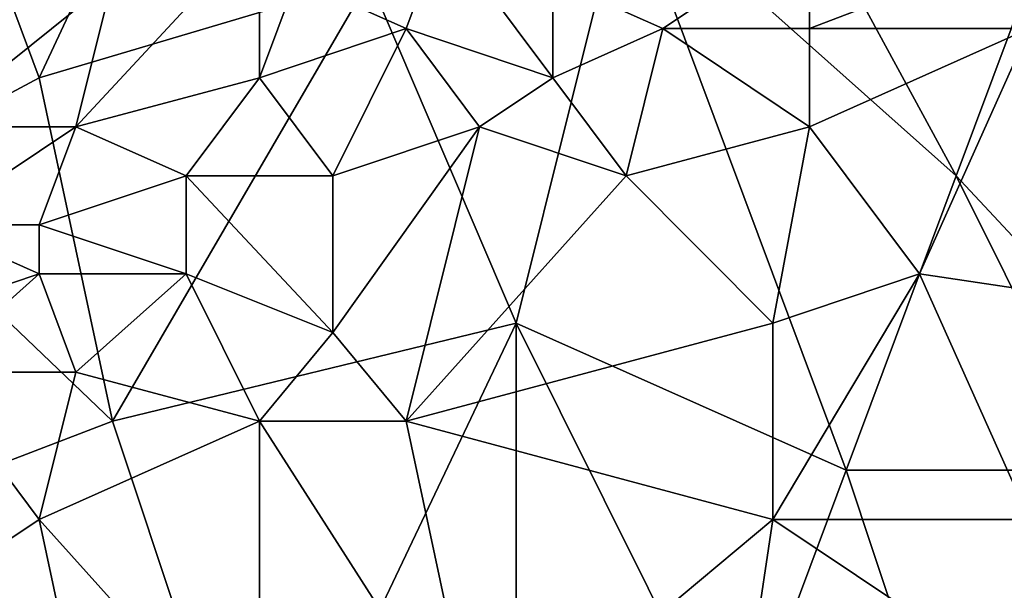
# Model space of a CAD drawing. Extents: x -160 to 10, y -10 to 160.
# Tile 245 of 450: x -0.1302 to -0.0947, y 0.1225 to 0.1431. Entities that reach past the tile are written whole.
import ezdxf

# ---------------------------------------------------------------- set-up
doc = ezdxf.new("R2010")
doc.units = 0

msp = doc.modelspace()

# ---------------------------------------------------------------- linework, layer by layer
for points in [[(-0.185174, 0.170429, 0.584312), (-0.148952, 0.135016, 0.684081), (-0.071389, 0.057435, 0.659767)], [(-0.185174, 0.170429, 0.584312), (-0.071389, 0.057435, 0.659767), (-0.083124, 0.068952, 0.639939)], [(-0.185174, 0.170429, 0.584312), (-0.083124, 0.068952, 0.639939), (-0.085112, 0.070919, 0.637953)], [(-0.185174, 0.170429, 0.584312), (-0.085112, 0.070919, 0.637953), (-0.087059, 0.072845, 0.635977)], [(-0.185174, 0.170429, 0.584312), (-0.087059, 0.072845, 0.635977), (-0.088964, 0.07473, 0.634012)], [(-0.185174, 0.170429, 0.584312), (-0.088964, 0.07473, 0.634012), (-0.090829, 0.076574, 0.63206)], [(-0.185174, 0.170429, 0.584312), (-0.090829, 0.076574, 0.63206), (-0.092655, 0.078379, 0.630117)], [(-0.185174, 0.170429, 0.584312), (-0.092655, 0.078379, 0.630117), (-0.094442, 0.080147, 0.628184)], [(-0.185174, 0.170429, 0.584312), (-0.094442, 0.080147, 0.628184), (-0.096295, 0.081978, 0.626145)], [(-0.1292, 0.11441, 0.58104), (-0.132613, 0.117755, 0.574642), (-0.185174, 0.170429, 0.584312)], [(-0.185174, 0.170429, 0.584312), (-0.096295, 0.081978, 0.626145), (-0.105174, 0.09075, 0.615906)], [(-0.185174, 0.170429, 0.584312), (-0.105174, 0.09075, 0.615906), (-0.111024, 0.096522, 0.608537)], [(-0.125364, 0.110642, 0.587633), (-0.1292, 0.11441, 0.58104), (-0.185174, 0.170429, 0.584312)], [(-0.121075, 0.106425, 0.594416), (-0.125364, 0.110642, 0.587633), (-0.185174, 0.170429, 0.584312)], [(-0.185174, 0.170429, 0.584312), (-0.111024, 0.096522, 0.608537), (-0.116305, 0.101728, 0.601386)], [(-0.116305, 0.101728, 0.601386), (-0.121075, 0.106425, 0.594416), (-0.185174, 0.170429, 0.584312)], [(-0.108311, 0.148046, 0.766607), (-0.096419, 0.137432, 0.765251), (-0.10699, 0.156891, 0.76643)], [(-0.096419, 0.137432, 0.765251), (-0.092454, 0.148046, 0.764719), (-0.10699, 0.156891, 0.76643)], [(-0.129454, 0.14097, 0.768994), (-0.122847, 0.155122, 0.768203), (-0.132097, 0.148046, 0.769243)], [(-0.122847, 0.155122, 0.768203), (-0.129454, 0.14097, 0.768994), (-0.117561, 0.144508, 0.767672)], [(-0.126811, 0.149815, 0.710419), (-0.126811, 0.146277, 0.711194), (-0.134739, 0.142739, 0.710237)], [(-0.126811, 0.149815, 0.710419), (-0.134739, 0.142739, 0.710237), (-0.133418, 0.146277, 0.709826)], [(-0.129454, 0.14097, 0.768994), (-0.132097, 0.148046, 0.769243), (-0.136061, 0.137432, 0.769675)], [(-0.112275, 0.132125, 0.767087), (-0.108311, 0.148046, 0.766607), (-0.117561, 0.144508, 0.767672)], [(-0.112275, 0.132125, 0.767087), (-0.100383, 0.126818, 0.765731), (-0.108311, 0.148046, 0.766607)], [(-0.100383, 0.126818, 0.765731), (-0.096419, 0.137432, 0.765251), (-0.108311, 0.148046, 0.766607)], [(-0.096419, 0.137432, 0.765251), (-0.089812, 0.130356, 0.76446), (-0.092454, 0.148046, 0.764719)], [(-0.126811, 0.146277, 0.711194), (-0.126811, 0.144508, 0.7115), (-0.134739, 0.142739, 0.710237)], [(-0.121525, 0.146338, 0.711981), (-0.121525, 0.14097, 0.712323), (-0.128132, 0.139201, 0.711823)], [(-0.121525, 0.146338, 0.711981), (-0.128132, 0.139201, 0.711823), (-0.126811, 0.144508, 0.7115)], [(-0.121525, 0.14097, 0.712323), (-0.121525, 0.146338, 0.711981), (-0.120204, 0.144508, 0.71228)], [(-0.11624, 0.142739, 0.712576), (-0.120204, 0.144508, 0.71228), (-0.114918, 0.146277, 0.712534)], [(-0.11624, 0.142739, 0.712576), (-0.114918, 0.146277, 0.712534), (-0.110954, 0.14097, 0.712609)], [(-0.110954, 0.14097, 0.712609), (-0.114918, 0.146277, 0.712534), (-0.110954, 0.144508, 0.71271)], [(-0.10699, 0.142739, 0.712666), (-0.110954, 0.144508, 0.71271), (-0.101704, 0.146277, 0.712701)], [(-0.10699, 0.142739, 0.712666), (-0.101704, 0.146277, 0.712701), (-0.101704, 0.142739, 0.712581)], [(-0.101704, 0.142739, 0.712581), (-0.101704, 0.146277, 0.712701), (-0.092454, 0.146277, 0.712498)], [(-0.093776, 0.142739, 0.71237), (-0.101704, 0.142739, 0.712581), (-0.092454, 0.146277, 0.712498)], [(-0.134739, 0.142739, 0.710237), (-0.126811, 0.144508, 0.7115), (-0.133418, 0.139201, 0.711023)], [(-0.133418, 0.139201, 0.711023), (-0.126811, 0.144508, 0.7115), (-0.128132, 0.139201, 0.711823)], [(-0.126811, 0.128587, 0.768697), (-0.117561, 0.144508, 0.767672), (-0.129454, 0.14097, 0.768994)], [(-0.126811, 0.128587, 0.768697), (-0.112275, 0.132125, 0.767087), (-0.117561, 0.144508, 0.767672)], [(-0.121525, 0.14097, 0.712323), (-0.120204, 0.144508, 0.71228), (-0.11624, 0.142739, 0.712576)], [(-0.110954, 0.14097, 0.712609), (-0.110954, 0.144508, 0.71271), (-0.10699, 0.142739, 0.712666)], [(-0.118882, 0.137432, 0.712371), (-0.121525, 0.14097, 0.712323), (-0.11624, 0.142739, 0.712576)], [(-0.118882, 0.137432, 0.712371), (-0.11624, 0.142739, 0.712576), (-0.113597, 0.139201, 0.712518)], [(-0.113597, 0.139201, 0.712518), (-0.11624, 0.142739, 0.712576), (-0.110954, 0.14097, 0.712609)], [(-0.108311, 0.137432, 0.712334), (-0.110954, 0.14097, 0.712609), (-0.10699, 0.142739, 0.712666)], [(-0.108311, 0.137432, 0.712334), (-0.10699, 0.142739, 0.712666), (-0.101704, 0.139201, 0.712343)], [(-0.101704, 0.139201, 0.712343), (-0.10699, 0.142739, 0.712666), (-0.101704, 0.142739, 0.712581)], [(-0.101704, 0.139201, 0.712343), (-0.101704, 0.142739, 0.712581), (-0.093776, 0.142739, 0.71237)], [(-0.09774, 0.133894, 0.711794), (-0.101704, 0.139201, 0.712343), (-0.093776, 0.142739, 0.71237)], [(-0.093776, 0.142739, 0.71237), (-0.085847, 0.132125, 0.711253), (-0.09774, 0.133894, 0.711794)], [(-0.126811, 0.128587, 0.768697), (-0.129454, 0.14097, 0.768994), (-0.136061, 0.137432, 0.769675)], [(-0.124168, 0.137432, 0.712184), (-0.128132, 0.139201, 0.711823), (-0.121525, 0.14097, 0.712323)], [(-0.124168, 0.137432, 0.712184), (-0.121525, 0.14097, 0.712323), (-0.118882, 0.137432, 0.712371)], [(-0.113597, 0.139201, 0.712518), (-0.110954, 0.14097, 0.712609), (-0.108311, 0.137432, 0.712334)], [(-0.133418, 0.135663, 0.711334), (-0.133418, 0.139201, 0.711023), (-0.128132, 0.139201, 0.711823)], [(-0.129454, 0.135663, 0.711799), (-0.133418, 0.135663, 0.711334), (-0.128132, 0.139201, 0.711823)], [(-0.129454, 0.135663, 0.711799), (-0.128132, 0.139201, 0.711823), (-0.124168, 0.137432, 0.712184)], [(-0.118882, 0.131786, 0.711981), (-0.118882, 0.137432, 0.712371), (-0.113597, 0.139201, 0.712518)], [(-0.118882, 0.131786, 0.711981), (-0.113597, 0.139201, 0.712518), (-0.11624, 0.128587, 0.711672)], [(-0.11624, 0.128587, 0.711672), (-0.113597, 0.139201, 0.712518), (-0.108311, 0.137432, 0.712334)], [(-0.108311, 0.137432, 0.712334), (-0.101704, 0.139201, 0.712343), (-0.103026, 0.132125, 0.71176)], [(-0.09774, 0.133894, 0.711794), (-0.103026, 0.132125, 0.71176), (-0.101704, 0.139201, 0.712343)], [(-0.136061, 0.125049, 0.76963), (-0.126811, 0.128587, 0.768697), (-0.136061, 0.137432, 0.769675)], [(-0.124168, 0.137432, 0.712184), (-0.124168, 0.133894, 0.712071), (-0.129454, 0.135663, 0.711799)], [(-0.118882, 0.131786, 0.711981), (-0.124168, 0.137432, 0.712184), (-0.118882, 0.137432, 0.712371)], [(-0.124168, 0.133894, 0.712071), (-0.124168, 0.137432, 0.712184), (-0.118882, 0.131786, 0.711981)], [(-0.103026, 0.132125, 0.71176), (-0.11624, 0.128587, 0.711672), (-0.108311, 0.137432, 0.712334)], [(-0.100383, 0.126818, 0.765731), (-0.091133, 0.126818, 0.764641), (-0.096419, 0.137432, 0.765251)], [(-0.091133, 0.126818, 0.764641), (-0.089812, 0.130356, 0.76446), (-0.096419, 0.137432, 0.765251)], [(-0.129454, 0.133894, 0.711794), (-0.134739, 0.132125, 0.711272), (-0.133418, 0.135663, 0.711334)], [(-0.129454, 0.133894, 0.711794), (-0.133418, 0.135663, 0.711334), (-0.129454, 0.135663, 0.711799)], [(-0.129454, 0.133894, 0.711794), (-0.129454, 0.135663, 0.711799), (-0.124168, 0.133894, 0.712071)], [(-0.148952, 0.135016, 0.684081), (-0.135842, 0.121893, 0.696484), (-0.120864, 0.106907, 0.7044)], [(-0.148952, 0.135016, 0.684081), (-0.120864, 0.106907, 0.7044), (-0.071389, 0.057435, 0.659767)], [(-0.133418, 0.130356, 0.711394), (-0.134739, 0.132125, 0.711272), (-0.129454, 0.133894, 0.711794)], [(-0.133418, 0.130356, 0.711394), (-0.129454, 0.133894, 0.711794), (-0.128132, 0.130356, 0.711731)], [(-0.128132, 0.130356, 0.711731), (-0.129454, 0.133894, 0.711794), (-0.124168, 0.133894, 0.712071)], [(-0.121525, 0.128587, 0.711709), (-0.128132, 0.130356, 0.711731), (-0.124168, 0.133894, 0.712071)], [(-0.118882, 0.131786, 0.711981), (-0.121525, 0.128587, 0.711709), (-0.124168, 0.133894, 0.712071)], [(-0.103026, 0.125049, 0.711022), (-0.103026, 0.132125, 0.71176), (-0.09774, 0.133894, 0.711794)], [(-0.103026, 0.125049, 0.711022), (-0.09774, 0.133894, 0.711794), (-0.093776, 0.125049, 0.710805)], [(-0.093776, 0.125049, 0.710805), (-0.09774, 0.133894, 0.711794), (-0.085847, 0.132125, 0.711253)], [(-0.121525, 0.112666, 0.76801), (-0.112275, 0.132125, 0.767087), (-0.126811, 0.128587, 0.768697)], [(-0.121525, 0.112666, 0.76801), (-0.112275, 0.112666, 0.767033), (-0.112275, 0.132125, 0.767087)], [(-0.103026, 0.125049, 0.711022), (-0.11624, 0.128587, 0.711672), (-0.103026, 0.132125, 0.71176)], [(-0.104347, 0.116204, 0.766173), (-0.100383, 0.126818, 0.765731), (-0.112275, 0.132125, 0.767087)], [(-0.112275, 0.112666, 0.767033), (-0.104347, 0.116204, 0.766173), (-0.112275, 0.132125, 0.767087)], [(-0.121525, 0.128587, 0.711709), (-0.118882, 0.131786, 0.711981), (-0.11624, 0.128587, 0.711672)], [(-0.134739, 0.121511, 0.710735), (-0.133418, 0.130356, 0.711394), (-0.129454, 0.125049, 0.711229)], [(-0.129454, 0.125049, 0.711229), (-0.133418, 0.130356, 0.711394), (-0.128132, 0.130356, 0.711731)], [(-0.129454, 0.125049, 0.711229), (-0.128132, 0.130356, 0.711731), (-0.121525, 0.128587, 0.711709)], [(-0.136061, 0.125049, 0.76963), (-0.121525, 0.112666, 0.76801), (-0.126811, 0.128587, 0.768697)], [(-0.129454, 0.125049, 0.711229), (-0.121525, 0.128587, 0.711709), (-0.121525, 0.116204, 0.710449)], [(-0.121525, 0.128587, 0.711709), (-0.11624, 0.128587, 0.711672), (-0.113597, 0.116204, 0.710374)], [(-0.121525, 0.116204, 0.710449), (-0.121525, 0.128587, 0.711709), (-0.113597, 0.116204, 0.710374)], [(-0.113597, 0.116204, 0.710374), (-0.11624, 0.128587, 0.711672), (-0.103026, 0.125049, 0.711022)], [(-0.104347, 0.116204, 0.766173), (-0.095097, 0.110897, 0.76515), (-0.100383, 0.126818, 0.765731)], [(-0.095097, 0.110897, 0.76515), (-0.091133, 0.126818, 0.764641), (-0.100383, 0.126818, 0.765731)], [(-0.085847, 0.102052, 0.76413), (-0.091133, 0.126818, 0.764641), (-0.095097, 0.110897, 0.76515)], [(-0.133418, 0.110897, 0.76924), (-0.121525, 0.112666, 0.76801), (-0.136061, 0.125049, 0.76963)], [(-0.126811, 0.112666, 0.710153), (-0.134739, 0.121511, 0.710735), (-0.129454, 0.125049, 0.711229)], [(-0.121525, 0.116204, 0.710449), (-0.126811, 0.112666, 0.710153), (-0.129454, 0.125049, 0.711229)], [(-0.113597, 0.116204, 0.710374), (-0.103026, 0.125049, 0.711022), (-0.104347, 0.116204, 0.710259)], [(-0.104347, 0.116204, 0.710259), (-0.103026, 0.125049, 0.711022), (-0.092454, 0.117973, 0.710208)], [(-0.092454, 0.117973, 0.710208), (-0.103026, 0.125049, 0.711022), (-0.093776, 0.125049, 0.710805)]]:
    msp.add_3dface(points)

doc.saveas('drawing.dxf')
